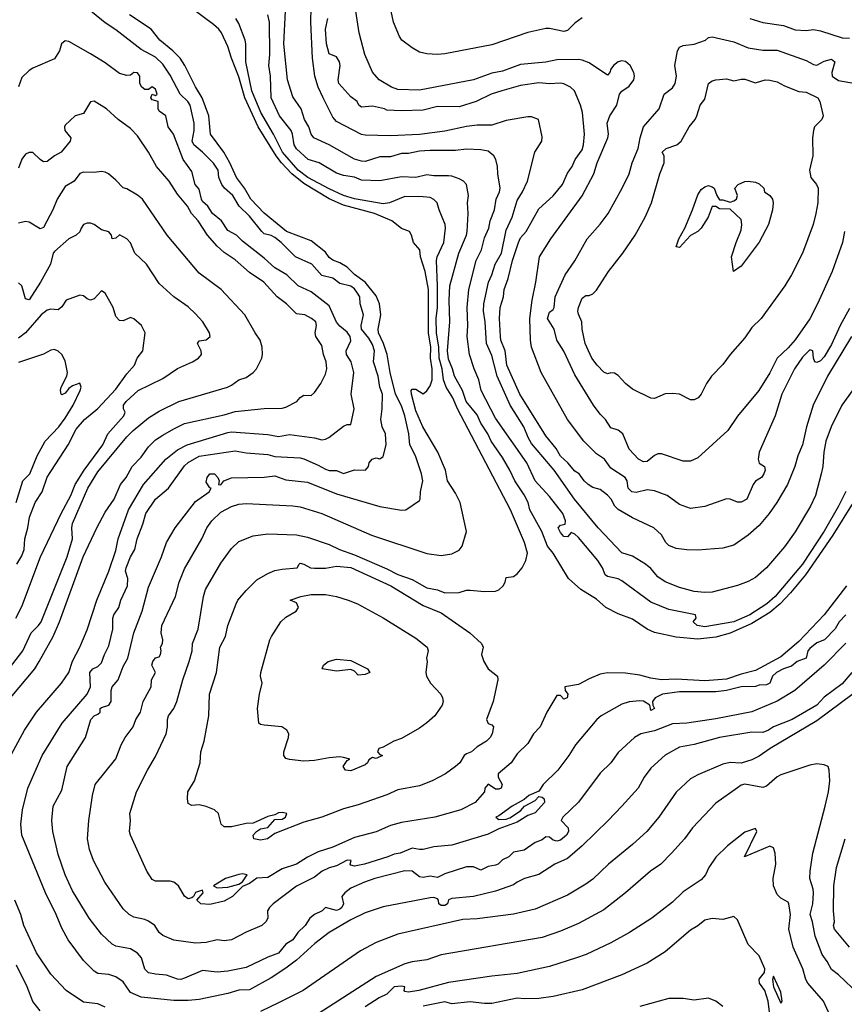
# Model space of a CAD drawing. Header units: metres. Extents: x -46681 to -43747, y -240911 to -237677.
# Tile 868 of 1056: x -44337 to -44223, y -239017 to -238881. Entities that reach past the tile are written whole.
import ezdxf

# ---------------------------------------------------------------- set-up
doc = ezdxf.new("R2010")
doc.units = ezdxf.units.M
doc.layers.add('CONTOUR_INDEX', color=1, linetype='Continuous')
doc.layers.add('CONTOUR_INTER', color=3, linetype='Continuous')

msp = doc.modelspace()

# ---------------------------------------------------------------- linework, layer by layer
at = {"layer": 'CONTOUR_INDEX'}
for points, elevation in [([(-44222.6, -238963.06), (-44223.51, -238964.02), (-44224.1, -238964.98), (-44225.54, -238966.52), (-44226.6, -238966.9), (-44227.6, -238967.68), (-44227.86, -238968.02), (-44228.1, -238969.03), (-44229.32, -238969.52), (-44230.1, -238970.14), (-44231.21, -238970.52), (-44232.19, -238971.02), (-44232.74, -238971.52), (-44233.14, -238972.52), (-44233.6, -238972.71), (-44234.6, -238972.79), (-44235.1, -238972.96), (-44237.1, -238973), (-44239.1, -238973.53), (-44240.6, -238973.72), (-44245.6, -238973.72), (-44247.96, -238974.02), (-44248.97, -238974.52), (-44249.35, -238975.02), (-44249.3, -238975.52), (-44249.07, -238976.02), (-44249.6, -238976.27), (-44249.72, -238975.52), (-44250.6, -238975), (-44251.1, -238974.93), (-44252.6, -238975.08), (-44253.6, -238975.42), (-44256.45, -238977.02), (-44257.07, -238977.52), (-44260.01, -238981.02), (-44260.95, -238982.52), (-44262.44, -238984.52), (-44264.48, -238986.52), (-44265.1, -238987.45), (-44266.46, -238988.02), (-44267.1, -238988.6), (-44268.75, -238989.52), (-44270.6, -238990.87), (-44271.04, -238991.02), (-44270.6, -238991.38), (-44269.6, -238991.32), (-44269.1, -238991.13), (-44267.6, -238990.16), (-44267.08, -238989.52), (-44265.6, -238988.73), (-44265.1, -238988.16), (-44264.6, -238988.28), (-44264.33, -238988.52), (-44264.29, -238989.02), (-44265.6, -238990.42), (-44266.6, -238990.81), (-44268.1, -238991.75), (-44270.6, -238992.64), (-44272.1, -238993.41), (-44277.1, -238994.91), (-44279.6, -238995.16), (-44281.1, -238995.49), (-44281.6, -238995.51), (-44282.6, -238995.32), (-44284.29, -238996.02), (-44285.1, -238996.14), (-44285.97, -238996.52), (-44289.2, -238997.52), (-44290.6, -238997.81), (-44291.1, -238997.66), (-44291.2, -238997.52), (-44291.06, -238997.02), (-44291.6, -238997.01), (-44293.1, -238997.79), (-44294.1, -238998.04), (-44295.07, -238998.52), (-44296.1, -238999.34), (-44298.6, -239000.59), (-44301.82, -239003.02), (-44302.34, -239003.52), (-44302.63, -239004.02), (-44302.59, -239005.02), (-44302.84, -239005.52), (-44303.41, -239006.02), (-44305.6, -239006.93), (-44307.6, -239008.01), (-44308.6, -239008.14), (-44309.6, -239008.03), (-44311.1, -239008.36), (-44312.6, -239008.47), (-44315.6, -239008.07), (-44317.1, -239007.4), (-44317.6, -239007), (-44318.22, -239006.02), (-44319.1, -239005.41), (-44319.6, -239005.18), (-44321.1, -239004.87), (-44321.76, -239004.52), (-44322.6, -239003.71), (-44325.12, -239000.02), (-44326.71, -238997.02), (-44327.27, -238995.52), (-44327.51, -238994.02), (-44327.35, -238991.52), (-44326.86, -238988.02), (-44326.48, -238986.52), (-44323.6, -238982.99), (-44322.85, -238981.02), (-44322.3, -238980.02), (-44321.19, -238978.52), (-44320.83, -238977.52), (-44320.2, -238976.52), (-44319.84, -238975.02), (-44318.72, -238973.02), (-44318.69, -238972.02), (-44318.13, -238971.02), (-44318.61, -238970.02), (-44318.5, -238969.52), (-44318.1, -238969.01), (-44317.6, -238968.84), (-44317.43, -238968.52), (-44317.34, -238968.02), (-44317.43, -238967.52), (-44317.14, -238967.02), (-44317.12, -238966.52), (-44317.32, -238965.52), (-44317.24, -238964.52), (-44315.37, -238960.52), (-44314.83, -238958.52), (-44314.1, -238956.7), (-44311.72, -238952.52), (-44311.04, -238951.02), (-44310.34, -238950.02), (-44309.1, -238948.86), (-44307.6, -238948.04), (-44306.6, -238947.71), (-44305.6, -238947.63), (-44299.1, -238947.95), (-44298.1, -238948.11), (-44295.1, -238949.01), (-44288.25, -238952.02), (-44280.6, -238954.55), (-44278.6, -238954.82), (-44277.1, -238954.61), (-44276.1, -238954.11), (-44275.69, -238953.52), (-44275.07, -238951.52), (-44275.97, -238947.52), (-44276.6, -238946.23), (-44277.72, -238944.52), (-44278, -238943.02), (-44279.07, -238940.52), (-44281.11, -238937.02), (-44282.1, -238934.8), (-44282.69, -238932.52), (-44282.76, -238932.02), (-44282.6, -238931.8), (-44282.1, -238931.82), (-44281.1, -238932.46), (-44280.6, -238932.07), (-44280.1, -238931.37), (-44279.84, -238930.52), (-44279.86, -238929.02), (-44280.06, -238927.52), (-44280.04, -238926.02), (-44280.34, -238924.02), (-44280.36, -238918.02), (-44280.82, -238915.52), (-44281.45, -238913.52), (-44281.57, -238912.52), (-44282.43, -238911.52), (-44282.7, -238910.52), (-44283, -238910.02), (-44284.1, -238909.59), (-44285.43, -238908.52), (-44287.8, -238907.52), (-44292.1, -238906.38), (-44294.1, -238905.47), (-44297.6, -238903.34), (-44299.24, -238902.02), (-44300.69, -238900.52), (-44301.43, -238899.52), (-44303.91, -238895.52), (-44305.77, -238891.52), (-44306.6, -238888.61), (-44307.61, -238886.02), (-44308.1, -238884.39), (-44309.01, -238882.52), (-44309.38, -238882.02), (-44310.1, -238881.36), (-44317.6, -238875.73)], 125), ([(-44221.81, -238924.52), (-44225.12, -238930.02), (-44227.12, -238934.02), (-44228.05, -238937.02), (-44228.58, -238939.52), (-44229.23, -238941.02), (-44229.68, -238942.52), (-44230.67, -238945.02), (-44232.15, -238947.52), (-44233.2, -238949.02), (-44234.6, -238950.68), (-44236.1, -238952.03), (-44238.1, -238953.41), (-44239.6, -238953.84), (-44243.1, -238954.1), (-44244.6, -238954.05), (-44246.1, -238953.87), (-44247.1, -238953.45), (-44247.49, -238953.02), (-44248.1, -238951.96), (-44249.16, -238951.02), (-44252.1, -238949.6), (-44254.1, -238948.48), (-44254.55, -238948.02), (-44255.06, -238947.02), (-44255.6, -238946.47), (-44256.6, -238945.71), (-44257.6, -238945.44), (-44258.25, -238945.02), (-44258.81, -238944.52), (-44259.51, -238943.52), (-44260.1, -238943.15), (-44261.06, -238942.02), (-44262.1, -238941.11), (-44262.7, -238940.02), (-44264.1, -238938.27), (-44267.72, -238932.52), (-44269.49, -238928.52), (-44269.73, -238926.52), (-44270.32, -238925.02), (-44270.39, -238924.52), (-44270.52, -238922.02), (-44270.43, -238920.52), (-44269.98, -238919.02), (-44269.89, -238918.02), (-44269.32, -238916.52), (-44268.72, -238914.02), (-44267.9, -238911.52), (-44267.6, -238910.87), (-44266.83, -238910.02), (-44265.1, -238906.88), (-44263.1, -238905.09), (-44261.83, -238903.52), (-44261.1, -238901.91), (-44260.47, -238901.02), (-44260.07, -238900.02), (-44259.1, -238898.7), (-44258.9, -238898.02), (-44258.77, -238896.52), (-44259.04, -238893.52), (-44259.31, -238892.52), (-44260.16, -238890.52), (-44260.69, -238890.02), (-44261.6, -238889.57), (-44262.1, -238889.49), (-44263.6, -238889.59), (-44265.1, -238889.45), (-44267.6, -238889.81), (-44270.19, -238890.52), (-44271.66, -238891.02), (-44273.73, -238892.02), (-44276.1, -238892.74), (-44279.1, -238892.73), (-44281.1, -238893.2), (-44284.1, -238893.31), (-44286.1, -238893.22), (-44286.45, -238893.02), (-44288.1, -238892.64), (-44289.6, -238892.8), (-44290, -238892.52), (-44290.24, -238892.02), (-44291.1, -238891.36), (-44292.77, -238889.52), (-44292.83, -238889.02), (-44292.56, -238887.02), (-44292.66, -238886.52), (-44293.1, -238885.82), (-44294.1, -238885.4), (-44294.44, -238884.02), (-44294.61, -238882.02), (-44294.27, -238880.52)], 130), ([(-44338.79, -238971.02), (-44336.47, -238968.02), (-44335.33, -238965.52), (-44334.3, -238964.52), (-44333.96, -238964.02), (-44330.34, -238955.02), (-44329.6, -238952.52), (-44329.69, -238951.02), (-44329.6, -238950.41), (-44327.47, -238945.52), (-44326.1, -238943.25), (-44322.1, -238938.42), (-44321.2, -238937.52), (-44319.1, -238935.78), (-44317.6, -238934.87), (-44314.88, -238933.52), (-44308.17, -238931.52), (-44307.6, -238931.27), (-44306.6, -238930.53), (-44305.6, -238930.2), (-44304.61, -238929.52), (-44304.15, -238929.02), (-44303.39, -238927.52), (-44303.3, -238927.02), (-44303.36, -238926.02), (-44303.62, -238925.02), (-44304.34, -238924.02), (-44305.76, -238921.52), (-44309.04, -238918.02), (-44312.1, -238915.75), (-44316.51, -238910.52), (-44319.94, -238905.52), (-44320.6, -238904.98), (-44322.1, -238904.09), (-44322.6, -238903.96), (-44323.6, -238902.88), (-44324.62, -238902.02), (-44325.1, -238901.77), (-44325.6, -238901.7), (-44326.6, -238901.85), (-44328.1, -238901.81), (-44328.6, -238901.99), (-44329.36, -238903.02), (-44330.6, -238903.76), (-44331.74, -238905.52), (-44332.32, -238907.02), (-44333.6, -238909.45), (-44334.1, -238909.65), (-44335.6, -238908.7), (-44336.1, -238908.64), (-44337.1, -238908.85)], 120), ([(-44224.98, -239018.02), (-44225.71, -239016.52), (-44227.84, -239014.02), (-44228.12, -239013.52), (-44228.56, -239012.02), (-44229.88, -239009.02), (-44230.48, -239006.52), (-44230.26, -239004.52), (-44230.49, -239003.02), (-44230.6, -239002.78), (-44231.6, -239002.23), (-44232.1, -239001.72), (-44232.62, -239000.52), (-44232.64, -238999.52), (-44232.29, -238997.52), (-44232.38, -238996.02), (-44232.6, -238995.26), (-44233.1, -238995.04), (-44236.64, -238996.52), (-44234.93, -238993.02), (-44235.1, -238992.59), (-44236.6, -238993.12), (-44238.98, -238995.02), (-44240.6, -238996.58), (-44241.58, -238998.02), (-44242.03, -238999.02), (-44242.6, -238999.73), (-44245.1, -239001.38), (-44246.6, -239002.81), (-44249.45, -239005.02), (-44252.55, -239007.02), (-44255.1, -239008.41), (-44258.53, -239010.02), (-44259.88, -239010.52), (-44263.6, -239011.72), (-44268.1, -239012.68), (-44271.6, -239013.03), (-44277.6, -239013.9), (-44281.67, -239015.02), (-44283.1, -239015.26), (-44283.6, -239015.16), (-44283.72, -239015.02), (-44283.6, -239014.52), (-44284.1, -239014.41), (-44285.1, -239014.52), (-44286.1, -239015.54), (-44287.17, -239016.02), (-44289.1, -239017.29)], 120)]:
    msp.add_lwpolyline(points, dxfattribs=dict(at, elevation=elevation))
at = {"layer": 'CONTOUR_INTER'}
for points, elevation in [([(-44221.79, -238971.02), (-44223.1, -238972.58), (-44225.6, -238974.42), (-44226.6, -238975.53), (-44230.01, -238977.52), (-44232.6, -238978.53), (-44233.31, -238979.02), (-44234.1, -238979.34), (-44235.6, -238979.28), (-44240.1, -238980.02), (-44243.6, -238980.99), (-44245.6, -238981.34), (-44247.6, -238982.45), (-44249.6, -238984.26), (-44250.5, -238985.52), (-44251.36, -238987.02), (-44253.61, -238989.52), (-44255.48, -238991.52), (-44259.1, -238994.99), (-44261.1, -238996.76), (-44262.89, -238997.52), (-44265.1, -238998.97), (-44267.08, -238999.52), (-44268.09, -239000.02), (-44268.6, -239000.41), (-44271.1, -239001.29), (-44274.1, -239002.03), (-44277.1, -239002.28), (-44277.6, -239002.48), (-44277.7, -239003.02), (-44278.1, -239003.27), (-44278.6, -239003.28), (-44278.93, -239003.02), (-44278.95, -239002.52), (-44279.1, -239002.36), (-44279.6, -239002.15), (-44280.1, -239002.18), (-44286.6, -239003.44), (-44289.1, -239004.28), (-44291.1, -239005.25), (-44294.1, -239006.99), (-44296.09, -239008.52), (-44298.6, -239010.82), (-44300.1, -239011.92), (-44302.1, -239013.27), (-44305.1, -239014.92), (-44306.6, -239014.98), (-44308.1, -239015.44), (-44312.1, -239016.26), (-44313.6, -239016.41), (-44315.6, -239016.41), (-44320.1, -239015.96), (-44321.6, -239015.29), (-44322.6, -239013.81), (-44323.6, -239013.13), (-44324.6, -239012.8), (-44326.1, -239012.66), (-44326.6, -239012.36), (-44328.1, -239010.85), (-44330.2, -239008.02), (-44331.1, -239006.38), (-44331.87, -239004.52), (-44333.36, -239001.52), (-44336.6, -238993.52), (-44336.75, -238992.02), (-44336.53, -238990.02), (-44335.78, -238987.02), (-44333.81, -238982.52), (-44331.05, -238978.02), (-44327.56, -238974.02), (-44327.12, -238973.02), (-44327.19, -238971.02), (-44326.77, -238970.52), (-44326.1, -238970.21), (-44325.6, -238969.69), (-44325.2, -238968.52), (-44324.6, -238967.35), (-44324.01, -238965.02), (-44324.03, -238963.52), (-44323.88, -238963.02), (-44323.2, -238962.02), (-44322.91, -238961.02), (-44322.01, -238959.02), (-44321.96, -238958.02), (-44322.29, -238957.02), (-44322.19, -238956.52), (-44321.6, -238955.04), (-44320.96, -238954.02), (-44320.64, -238952.52), (-44319.88, -238950.52), (-44319.48, -238949.02), (-44318.1, -238947.03), (-44316.31, -238945.52), (-44314.1, -238942.42), (-44313.6, -238941.98), (-44312.1, -238941.11), (-44307.1, -238940.34), (-44305.6, -238940.65), (-44302.6, -238940.85), (-44301.6, -238941.13), (-44298.1, -238941.34), (-44297.6, -238941.45), (-44295.6, -238942.32), (-44294.6, -238942.9), (-44294.1, -238943.05), (-44293.1, -238943.07), (-44292.1, -238943.49), (-44290.6, -238942.97), (-44289.06, -238943.02), (-44288.63, -238942.52), (-44288.55, -238942.02), (-44288.13, -238941.52), (-44287.6, -238941.34), (-44287.1, -238941.47), (-44286.6, -238941.12), (-44286.2, -238939.52), (-44286.31, -238938.02), (-44286.76, -238937.02), (-44286.94, -238936.02), (-44286.75, -238934.52), (-44286.71, -238932.52), (-44287.09, -238931.52), (-44287.31, -238930.02), (-44287.96, -238928.02), (-44287.82, -238926.52), (-44288.1, -238925.65), (-44288.6, -238924.75), (-44289.6, -238923.52), (-44289.65, -238923.02), (-44289.34, -238921.52), (-44289.79, -238920.02), (-44289.83, -238919.02), (-44290.15, -238918.52), (-44290.6, -238917.92), (-44291.1, -238917.56), (-44292.6, -238917.21), (-44293.6, -238916.45), (-44295.1, -238916.08), (-44296.49, -238914.52), (-44298.76, -238913.52), (-44300.74, -238911.52), (-44301.6, -238910.83), (-44302.1, -238910.57), (-44303.1, -238910.31), (-44303.43, -238910.02), (-44305.1, -238907.88), (-44306.55, -238906.52), (-44307.44, -238905.02), (-44308.59, -238904.02), (-44308.95, -238903.52), (-44309.34, -238902.52), (-44309.46, -238901.52), (-44310.1, -238900.55), (-44311.6, -238899.01), (-44312.82, -238898.02), (-44313.03, -238897.52), (-44312.76, -238896.02), (-44312.78, -238895.02), (-44313.34, -238892.52), (-44313.66, -238892.02), (-44314.72, -238891.02), (-44316.1, -238888.36), (-44317.1, -238886.83), (-44318.1, -238885.89), (-44320.1, -238884.8), (-44323.6, -238882.12), (-44325.1, -238881.14), (-44328.1, -238878.7)], 123), ([(-44221.01, -238931.02), (-44223.16, -238934.02), (-44224.64, -238937.02), (-44225.36, -238939.02), (-44225.63, -238940.52), (-44225.77, -238942.52), (-44226, -238943.52), (-44226.82, -238946.52), (-44227.47, -238948.02), (-44229.6, -238951.58), (-44231.1, -238953.64), (-44233.59, -238956.52), (-44235.1, -238957.9), (-44236.1, -238958.45), (-44237.6, -238958.99), (-44241.1, -238959.89), (-44242.1, -238959.97), (-44243.6, -238959.8), (-44245.6, -238959.25), (-44247.6, -238958.48), (-44248.6, -238957.79), (-44249.6, -238956.62), (-44250.33, -238956.02), (-44252.1, -238954.93), (-44253.6, -238954.45), (-44256.89, -238951.02), (-44260.15, -238947.02), (-44262.95, -238943.02), (-44266.1, -238939.34), (-44266.57, -238938.52), (-44267.16, -238937.02), (-44269.05, -238934.02), (-44270.86, -238930.02), (-44271.6, -238927.16), (-44272.31, -238925.52), (-44272.5, -238922.52), (-44272.74, -238921.02), (-44272.7, -238920.02), (-44272.05, -238917.02), (-44271.59, -238916.02), (-44271.14, -238914.52), (-44270.27, -238913.02), (-44269.6, -238909.83), (-44268.75, -238908.02), (-44268.1, -238905.71), (-44267.32, -238904.52), (-44266.67, -238903.02), (-44265.64, -238899.02), (-44264.66, -238897.52), (-44264.6, -238896.91), (-44265.12, -238894.52), (-44266.1, -238894.14), (-44266.6, -238894.12), (-44269.6, -238894.66), (-44271.6, -238895.3), (-44273.6, -238895.28), (-44275.1, -238895.46), (-44278.1, -238896.14), (-44281.6, -238896.6), (-44285.6, -238896.76), (-44289.1, -238896.68), (-44289.6, -238896.57), (-44293.1, -238894.76), (-44293.6, -238894.19), (-44294.94, -238891.52), (-44295.6, -238890.03), (-44296.06, -238888.52), (-44296.38, -238886.02), (-44296.62, -238881.02), (-44296.59, -238879.02)], 129), ([(-44222.6, -238966.98), (-44225.6, -238970), (-44229.66, -238973.52), (-44232.1, -238974.99), (-44235.6, -238976.47), (-44240.6, -238977.41), (-44244.6, -238978.01), (-44246.6, -238978.14), (-44249.1, -238979.1), (-44250.96, -238979.52), (-44251.84, -238980.02), (-44254.1, -238982.1), (-44255.13, -238983.52), (-44256.6, -238984.95), (-44259.6, -238988.95), (-44261.78, -238991.02), (-44261.97, -238991.52), (-44261.01, -238992.52), (-44260.99, -238993.02), (-44261.27, -238993.52), (-44262.1, -238994.2), (-44262.6, -238994.38), (-44263.1, -238994.23), (-44263.6, -238993.81), (-44264.1, -238993.78), (-44264.6, -238994.16), (-44265.6, -238994.53), (-44267.1, -238995.59), (-44268.6, -238995.88), (-44269.24, -238996.52), (-44270.1, -238996.96), (-44270.73, -238997.52), (-44271.1, -238997.7), (-44272.1, -238997.87), (-44273.1, -238998.36), (-44274.1, -238997.92), (-44275.1, -238997.93), (-44278.1, -238998.86), (-44279.1, -238999.39), (-44280.1, -238999.18), (-44281.1, -238999.38), (-44281.6, -238999.31), (-44282.59, -238998.52), (-44283.6, -238998.48), (-44287.78, -238999.52), (-44289.2, -239000.02), (-44291.1, -239000.85), (-44291.94, -239001.52), (-44292.32, -239002.02), (-44292.09, -239003.02), (-44292.33, -239003.52), (-44292.6, -239003.76), (-44293.1, -239003.95), (-44294.6, -239003.52), (-44295.07, -239004.02), (-44296.14, -239004.52), (-44296.77, -239005.02), (-44297.41, -239006.02), (-44298.42, -239007.02), (-44299.1, -239008), (-44300.1, -239008.59), (-44301.1, -239009.84), (-44302.6, -239010.42), (-44305.6, -239011.84), (-44308.1, -239012.35), (-44309.6, -239012.49), (-44311.6, -239012.26), (-44314.1, -239013.33), (-44314.6, -239013.48), (-44315.1, -239013.46), (-44316.6, -239012.88), (-44318.1, -239012.78), (-44319.1, -239012.57), (-44319.6, -239012.09), (-44320.08, -239010.52), (-44320.6, -239009.85), (-44321.6, -239009.27), (-44323.6, -239008.9), (-44324.1, -239008.63), (-44325.6, -239007.23), (-44327.28, -239005.02), (-44329.6, -239001.23), (-44330.6, -238999.02), (-44331.6, -238996.2), (-44332.32, -238993.02), (-44332.46, -238991.52), (-44332.26, -238989.52), (-44331.1, -238987.29), (-44330.34, -238984.02), (-44327.81, -238980.02), (-44327.06, -238977.52), (-44326.6, -238977.02), (-44326.1, -238976.81), (-44325.78, -238976.52), (-44325.77, -238976.02), (-44325.6, -238975.85), (-44324.6, -238975.56), (-44324.24, -238975.02), (-44324.27, -238973.52), (-44324.1, -238973.02), (-44323.29, -238972.02), (-44322.6, -238970.21), (-44321.94, -238969.02), (-44321.11, -238965.52), (-44319.96, -238962.52), (-44319.1, -238959.22), (-44317.3, -238955.02), (-44316.6, -238953.02), (-44315.38, -238951.02), (-44312.6, -238947.35), (-44310.7, -238946.02), (-44310.42, -238945.52), (-44310.6, -238945.45), (-44311.1, -238944.67), (-44310.97, -238944.02), (-44310.6, -238943.53), (-44309.98, -238943.52), (-44309.48, -238944.02), (-44309.31, -238944.52), (-44309.42, -238945.02), (-44309.1, -238945.07), (-44308.68, -238944.52), (-44307.6, -238944.1), (-44303.1, -238944), (-44301.6, -238943.83), (-44300.1, -238944.36), (-44297.1, -238944.69), (-44293.1, -238946.32), (-44287.1, -238948.04), (-44284.1, -238948.57), (-44283.49, -238948.52), (-44281.6, -238947.22), (-44281.48, -238947.02), (-44281.46, -238946.02), (-44281.15, -238944.52), (-44281.34, -238943.52), (-44282.16, -238941.02), (-44282.93, -238939.52), (-44283.09, -238938.02), (-44283.62, -238935.52), (-44284.1, -238934.13), (-44284.92, -238932.52), (-44285.65, -238929.52), (-44286.08, -238927.02), (-44286.58, -238925.52), (-44287.26, -238924.02), (-44287.3, -238923.52), (-44286.95, -238921.52), (-44287.15, -238920.02), (-44287.6, -238918.89), (-44289.11, -238917.02), (-44290.6, -238915.96), (-44291.6, -238914.92), (-44292.6, -238914.34), (-44293.6, -238913.96), (-44294.1, -238913.58), (-44294.6, -238912.87), (-44296.6, -238911.29), (-44300.01, -238910.02), (-44303.1, -238907.45), (-44304.93, -238905.52), (-44305.8, -238904.02), (-44306.93, -238902.52), (-44307.85, -238900.52), (-44308.69, -238899.02), (-44310.49, -238896.52), (-44310.74, -238894.02), (-44311.67, -238891.52), (-44312.6, -238889.99), (-44314.07, -238887.02), (-44314.72, -238886.02), (-44315.71, -238885.02), (-44317.52, -238883.52), (-44318.74, -238882.02), (-44321.74, -238880.02)], 124), ([(-44221.61, -238947.52), (-44224.42, -238952.02), (-44228.2, -238957.52), (-44230.24, -238960.02), (-44231.69, -238961.52), (-44233.1, -238962.72), (-44235.6, -238964.23), (-44238.6, -238965.59), (-44240.6, -238966.15), (-44243.1, -238966.4), (-44246.1, -238966.12), (-44249.1, -238965.51), (-44250.07, -238965.02), (-44252.1, -238963.64), (-44254.1, -238962.91), (-44255.79, -238962.02), (-44257.1, -238960.87), (-44259.29, -238959.52), (-44260.99, -238958.02), (-44263.08, -238954.52), (-44263.87, -238953.52), (-44264.65, -238951.52), (-44266.31, -238948.52), (-44266.57, -238947.52), (-44267.1, -238946.42), (-44268.42, -238944.52), (-44269.1, -238943.03), (-44270.1, -238941.28), (-44271.7, -238939.02), (-44272.15, -238938.02), (-44273.1, -238936.52), (-44273.6, -238935.39), (-44275.15, -238933.52), (-44275.63, -238932.02), (-44276.77, -238930.02), (-44277.03, -238929.02), (-44277.6, -238927.66), (-44277.74, -238926.52), (-44277.38, -238922.52), (-44277.5, -238919.52), (-44277.4, -238917.52), (-44276.17, -238913.02), (-44275.1, -238910.52), (-44275.01, -238910.02), (-44274.86, -238907.52), (-44274.95, -238906.02), (-44274.83, -238905.02), (-44275.11, -238903.52), (-44275.51, -238903.02), (-44276.1, -238902.72), (-44277.1, -238902.35), (-44277.6, -238902.3), (-44279.6, -238902.31), (-44280.6, -238902.18), (-44282.1, -238902.52), (-44284.1, -238902.44), (-44287.1, -238902.97), (-44289.6, -238902.89), (-44290.6, -238902.49), (-44292.1, -238902.24), (-44293.1, -238901.92), (-44295.49, -238900.52), (-44296.99, -238900.02), (-44298.6, -238898.56), (-44298.93, -238898.02), (-44299.15, -238896.52), (-44299.37, -238896.02), (-44300.98, -238894.02), (-44302.11, -238891.52), (-44302.22, -238888.52), (-44302.46, -238887.02), (-44302.3, -238885.52), (-44302.37, -238881.02), (-44302.59, -238880.02)], 127), ([(-44222.6, -238945.98), (-44223.6, -238948.01), (-44225.6, -238951.46), (-44228.59, -238956.02), (-44232.39, -238960.52), (-44233.53, -238961.52), (-44235.9, -238963.02), (-44238.1, -238963.99), (-44242.1, -238964.69), (-44243.19, -238964.52), (-44243.75, -238964.02), (-44243.29, -238963.52), (-44243.42, -238963.02), (-44247.1, -238962.31), (-44249.6, -238961.29), (-44253.6, -238958.35), (-44254.1, -238958.06), (-44255.6, -238957.74), (-44255.91, -238957.52), (-44256.28, -238956.52), (-44256.92, -238955.52), (-44259.6, -238952.35), (-44260.1, -238951.88), (-44260.6, -238951.67), (-44261.1, -238952.27), (-44261.6, -238952.21), (-44262.1, -238951.63), (-44262.4, -238951.02), (-44262.1, -238950.64), (-44261.42, -238950.52), (-44261.39, -238950.02), (-44261.76, -238949.02), (-44263.6, -238946.68), (-44265.59, -238944.52), (-44266.75, -238942.02), (-44271.1, -238935.83), (-44273.06, -238932.02), (-44273.39, -238930.52), (-44274.05, -238929.02), (-44274.69, -238927.02), (-44275.02, -238924.52), (-44274.91, -238923.02), (-44275.01, -238920.52), (-44274.77, -238918.02), (-44273.76, -238914.02), (-44273.01, -238912.52), (-44272.6, -238910.88), (-44271.99, -238909.52), (-44271.81, -238908.52), (-44271.23, -238907.02), (-44271, -238905.52), (-44270.54, -238904.52), (-44270.44, -238904.02), (-44270.76, -238902.02), (-44270.79, -238901.02), (-44271.03, -238900.02), (-44271.29, -238899.52), (-44272.1, -238898.87), (-44273.1, -238898.69), (-44275.1, -238898.6), (-44276.6, -238898.79), (-44280.1, -238898.78), (-44281.6, -238898.91), (-44283.1, -238899.22), (-44284.1, -238899.23), (-44285.6, -238899.68), (-44287.1, -238899.69), (-44289.1, -238900.34), (-44289.6, -238900.29), (-44290.6, -238899.98), (-44294.1, -238898.02), (-44296.23, -238897.02), (-44296.6, -238896.54), (-44296.92, -238895.52), (-44297.51, -238894.52), (-44297.96, -238893.02), (-44299.1, -238891.35), (-44299.85, -238889.02), (-44300.38, -238884.02), (-44300.13, -238879.52)], 128), ([(-44222.1, -238920.67), (-44223.4, -238923.02), (-44224.6, -238925.63), (-44225.6, -238927.34), (-44226.1, -238927.88), (-44226.6, -238928.14), (-44226.89, -238928.02), (-44227.09, -238927.52), (-44227.19, -238926.52), (-44227.6, -238926.37), (-44228.6, -238927.4), (-44229.7, -238929.02), (-44231.45, -238932.52), (-44232.36, -238935.52), (-44234.61, -238940.52), (-44234.73, -238941.52), (-44234.6, -238942.05), (-44233.86, -238942.52), (-44233.78, -238943.02), (-44233.93, -238943.52), (-44234.29, -238944.02), (-44235.1, -238944.56), (-44235.44, -238945.02), (-44236.31, -238947.02), (-44237.1, -238947.44), (-44237.6, -238947.46), (-44238.6, -238947.02), (-44239.1, -238946.99), (-44242.1, -238948.06), (-44244.1, -238948.31), (-44245.6, -238947.78), (-44247.33, -238946.52), (-44249.1, -238945.87), (-44250.1, -238945.75), (-44251.6, -238946.1), (-44252.21, -238946.02), (-44252.72, -238945.52), (-44252.87, -238944.52), (-44253.15, -238944.02), (-44255.1, -238942.75), (-44256, -238941.52), (-44257.1, -238940.75), (-44258.87, -238939.02), (-44261.1, -238936), (-44264.75, -238929.52), (-44266.08, -238926.02), (-44266.23, -238925.02), (-44266.34, -238922.02), (-44266.02, -238919.52), (-44265.49, -238917.02), (-44264.97, -238913.52), (-44263.4, -238911.02), (-44259.1, -238905.08), (-44257.46, -238902.02), (-44257.01, -238900.52), (-44255.53, -238897.02), (-44255.46, -238896.52), (-44255.61, -238895.02), (-44255.28, -238894.02), (-44254.3, -238892.52), (-44253.91, -238891.02), (-44253.6, -238890.6), (-44252.6, -238889.89), (-44251.96, -238889.02), (-44251.84, -238888.52), (-44251.95, -238888.02), (-44252.44, -238887.02), (-44253.1, -238886.46), (-44253.6, -238886.38), (-44254.1, -238886.52), (-44254.75, -238887.02), (-44255.12, -238887.52), (-44255.27, -238888.02), (-44255.6, -238888.38), (-44258.1, -238886.68), (-44259.1, -238886.28), (-44259.6, -238886.19), (-44262.6, -238886.27), (-44264.1, -238886.58), (-44267.6, -238886.9), (-44270.1, -238887.8), (-44271.6, -238888.1), (-44274.1, -238889.03), (-44281.6, -238890.43), (-44284.6, -238890.34), (-44285.47, -238890.02), (-44287.18, -238889.02), (-44288.1, -238887.94), (-44289.14, -238885.52), (-44289.95, -238882.52), (-44290.38, -238879.52)], 131), ([(-44259.1, -238880.44), (-44260.1, -238881.19), (-44261.1, -238882.17), (-44261.6, -238882.35), (-44263.6, -238881.9), (-44264.1, -238881.93), (-44266.6, -238882.47), (-44271.6, -238884.17), (-44278.1, -238885.42), (-44279.1, -238885.49), (-44280.6, -238885.4), (-44281.6, -238885.17), (-44282.6, -238884.6), (-44284.02, -238883.52), (-44284.38, -238883.02), (-44285.17, -238881.02), (-44285.51, -238879.52)], 132), ([(-44222.52, -238959.02), (-44225.6, -238963.05), (-44229.1, -238966.72), (-44231.6, -238968.84), (-44235.1, -238970.74), (-44237.1, -238971.25), (-44239.1, -238971.96), (-44242.1, -238972.17), (-44246.1, -238971.96), (-44248.1, -238972.05), (-44249.6, -238971.82), (-44251.1, -238971.39), (-44253.1, -238971.1), (-44255.6, -238971.06), (-44256.6, -238971.27), (-44258.1, -238971.89), (-44259.6, -238972.68), (-44261.5, -238973.02), (-44261.46, -238973.52), (-44261.09, -238974.02), (-44261.16, -238974.52), (-44261.6, -238974.71), (-44262.1, -238974.22), (-44262.6, -238974.19), (-44263.97, -238976.52), (-44264.92, -238978.52), (-44265.83, -238979.52), (-44266.6, -238980.84), (-44268.1, -238982.26), (-44268.9, -238983.52), (-44270.73, -238985.02), (-44270.71, -238985.52), (-44270.14, -238986.52), (-44270.3, -238987.02), (-44270.6, -238987.16), (-44271.1, -238987.17), (-44272.1, -238986.45), (-44272.54, -238987.02), (-44272.62, -238987.52), (-44273.9, -238989.02), (-44275.89, -238990.02), (-44279.47, -238991.02), (-44284.1, -238991.77), (-44285.6, -238992.19), (-44287.6, -238993.06), (-44290.6, -238993.87), (-44293.6, -238995.18), (-44295.6, -238995.82), (-44297.1, -238996.57), (-44298.6, -238997.53), (-44300.6, -238998.19), (-44302.6, -238999.38), (-44304.1, -238999.47), (-44305.1, -239000.2), (-44306.1, -239000.63), (-44307.45, -239002.02), (-44308.6, -239002.66), (-44310.6, -239003.12), (-44311.87, -239003.02), (-44312.39, -239002.52), (-44311.51, -239001.52), (-44311.6, -239001.15), (-44312.6, -239001.44), (-44312.85, -239002.02), (-44313.1, -239002.21), (-44313.6, -239002.33), (-44314.1, -239001.96), (-44314.96, -239000.52), (-44315.6, -239000.04), (-44316.1, -238999.89), (-44318.1, -238999.9), (-44318.6, -238999.66), (-44319.33, -238998.52), (-44321.6, -238993.52), (-44321.7, -238993.02), (-44321.59, -238991.52), (-44321.67, -238990.52), (-44320.73, -238987.52), (-44319.21, -238984.52), (-44318.1, -238982.65), (-44316.66, -238979.52), (-44316.47, -238978.52), (-44316.48, -238977.52), (-44316.33, -238977.02), (-44315.6, -238976.02), (-44315.16, -238975.02), (-44314.32, -238972.02), (-44313.46, -238969.52), (-44313.06, -238968.02), (-44312.99, -238967.02), (-44312.2, -238965.02), (-44311.5, -238960.52), (-44311.22, -238959.52), (-44309.1, -238955.88), (-44307.6, -238953.88), (-44306.6, -238952.89), (-44304.6, -238952.09), (-44302.6, -238951.82), (-44298.6, -238951.99), (-44297.1, -238952.31), (-44294.1, -238953.33), (-44292.67, -238954.02), (-44290.6, -238954.73), (-44286.1, -238956.68), (-44284.6, -238957.46), (-44282.6, -238958.17), (-44280.6, -238959.32), (-44279.1, -238959.6), (-44278.1, -238959.99), (-44276.1, -238959.97), (-44275.1, -238959.64), (-44274.6, -238959.61), (-44272.6, -238959.81), (-44271.1, -238959.78), (-44270.6, -238959.57), (-44270.03, -238959.02), (-44269.74, -238958.52), (-44269.6, -238957.88), (-44268.6, -238957.72), (-44268.1, -238957.38), (-44267.41, -238956.52), (-44266.87, -238955.52), (-44266.67, -238954.52), (-44267.05, -238953.02), (-44269.02, -238948.52), (-44276.32, -238934.52), (-44276.99, -238933.02), (-44277.89, -238931.52), (-44278.26, -238930.52), (-44278.48, -238929.02), (-44278.87, -238927.52), (-44278.92, -238926.02), (-44279.23, -238924.02), (-44279.27, -238922.02), (-44279.12, -238920.52), (-44279.09, -238917.52), (-44279.22, -238914.02), (-44279.13, -238913.52), (-44278.24, -238911.52), (-44277.98, -238909.52), (-44278.04, -238909.02), (-44278.87, -238907.02), (-44279.15, -238906.02), (-44279.6, -238905.56), (-44280.1, -238905.32), (-44281.1, -238905.19), (-44283.6, -238905.18), (-44285.73, -238906.02), (-44286.6, -238906.17), (-44290.6, -238905.47), (-44292.1, -238905.03), (-44294.1, -238904.12), (-44297.05, -238902.52), (-44298.4, -238901.52), (-44300.54, -238899.02), (-44301.78, -238896.52), (-44303.56, -238893.52), (-44304.81, -238890.52), (-44305.63, -238886.52), (-44305.61, -238884.02), (-44305.71, -238883.52), (-44306.6, -238881.24), (-44307.02, -238880.52)], 126), ([(-44235.89, -238880.52), (-44234.1, -238881.1), (-44231.25, -238881.52), (-44229.6, -238882.08), (-44228.1, -238882.2), (-44227.1, -238882.06), (-44226.1, -238882.23), (-44223.1, -238883.21), (-44222.1, -238883.26)], 131), ([(-44242, -238883.52), (-44241.6, -238883.18), (-44241.1, -238883.08), (-44238.1, -238883.76), (-44236.1, -238884.61), (-44234.1, -238884.93), (-44232.1, -238884.92), (-44228.1, -238886.33), (-44227.1, -238886.89), (-44226.6, -238887.01), (-44225.6, -238886.42), (-44224.6, -238886.18), (-44224.14, -238886.52), (-44224.56, -238888.02), (-44224.48, -238888.52), (-44223.6, -238889.09), (-44221.25, -238889.52)], 132), ([(-44338.96, -238984.02), (-44336.23, -238979.02), (-44334.57, -238976.52), (-44331.15, -238972.52), (-44330.12, -238971.02), (-44329.6, -238969.47), (-44328.58, -238967.52), (-44327.6, -238965.13), (-44326.23, -238961.02), (-44324.58, -238957.02), (-44323.6, -238954.13), (-44323.28, -238952.52), (-44321.88, -238948.52), (-44319.79, -238945.02), (-44316.68, -238941.52), (-44315.1, -238940.21), (-44313.74, -238939.52), (-44308.1, -238937.8), (-44307.6, -238937.74), (-44302.6, -238938.09), (-44301.1, -238938.36), (-44299.6, -238938.08), (-44296.1, -238938.57), (-44295.1, -238938.84), (-44294.6, -238938.75), (-44294.14, -238938.52), (-44292.1, -238936.96), (-44291.6, -238936.71), (-44291.1, -238936.69), (-44290.62, -238934.52), (-44291.05, -238932.52), (-44290.69, -238929.52), (-44291.07, -238928.02), (-44291.68, -238927.02), (-44291.73, -238926.52), (-44291.1, -238925.14), (-44291.17, -238924.52), (-44291.6, -238923.92), (-44292.6, -238923.12), (-44293.1, -238922.54), (-44294.1, -238920.28), (-44296.6, -238918.36), (-44298.38, -238917.52), (-44299.94, -238916.02), (-44301.6, -238915.03), (-44303.1, -238913.68), (-44306.1, -238911.33), (-44306.9, -238910.52), (-44308.1, -238909.88), (-44309, -238908.52), (-44310.25, -238907.52), (-44310.9, -238906.52), (-44311.6, -238905.84), (-44311.76, -238905.52), (-44312.1, -238904.15), (-44312.62, -238903.52), (-44313.1, -238901.71), (-44314.28, -238900.02), (-44315.62, -238896.52), (-44316.35, -238895.52), (-44316.69, -238894.02), (-44317.6, -238893.35), (-44317.76, -238893.02), (-44317.77, -238892.02), (-44318.6, -238891.77), (-44318.76, -238891.52), (-44318.6, -238890.99), (-44318.1, -238891.18), (-44317.88, -238891.02), (-44318.1, -238890.32), (-44318.6, -238889.98), (-44319.1, -238890.37), (-44319.6, -238890.35), (-44320.01, -238890.02), (-44320.27, -238889.52), (-44320.29, -238888.52), (-44320.6, -238888.06), (-44321.1, -238888.01), (-44321.6, -238888.35), (-44322.1, -238888.44), (-44323.1, -238888.16), (-44325.1, -238886.68), (-44327.1, -238885.41), (-44330.1, -238883.72), (-44330.6, -238883.61), (-44331.13, -238884.02), (-44331.41, -238885.02), (-44332.1, -238886.12), (-44335.1, -238887.42), (-44335.6, -238887.72), (-44336.6, -238888.69), (-44337.1, -238889.98)], 122), ([(-44222.78, -238910.02), (-44223.05, -238911.52), (-44224.5, -238915.52), (-44226.52, -238920.02), (-44227.6, -238922.09), (-44229.6, -238924.97), (-44230.6, -238926.1), (-44232.1, -238927.52), (-44233.1, -238929.54), (-44234.65, -238932.02), (-44237.6, -238935.55), (-44238.93, -238937.52), (-44243.1, -238941.31), (-44244.1, -238941.76), (-44245.1, -238941.8), (-44248.1, -238940.77), (-44248.6, -238940.78), (-44249.1, -238941), (-44250.1, -238941.81), (-44250.6, -238941.89), (-44251.31, -238941.52), (-44252.6, -238940.13), (-44253.45, -238938.02), (-44254.1, -238937.51), (-44255.1, -238937.15), (-44255.87, -238936.02), (-44256.6, -238935.28), (-44257.54, -238934.02), (-44260.1, -238929.82), (-44261.6, -238926.55), (-44262.61, -238925.02), (-44262.94, -238923.52), (-44263.88, -238922.02), (-44263.6, -238921.15), (-44263.1, -238920.78), (-44262.98, -238920.52), (-44262.83, -238919.02), (-44261.44, -238916.02), (-44260.1, -238914.04), (-44258.38, -238911.02), (-44256.6, -238909), (-44255.5, -238907.52), (-44253.53, -238904.02), (-44252.57, -238902.02), (-44252.15, -238900.52), (-44251.32, -238898.52), (-44251.07, -238897.02), (-44250.6, -238895.5), (-44248.42, -238893.02), (-44247.73, -238891.02), (-44246.6, -238890.12), (-44246.21, -238889.52), (-44246.04, -238888.52), (-44246.28, -238887.02), (-44245.9, -238885.02), (-44245.62, -238884.52), (-44245.1, -238884.27), (-44243.6, -238884.07), (-44242, -238883.52)], 132), ([(-44240.61, -238889.02), (-44239.1, -238888.89), (-44238.1, -238889.14), (-44237.1, -238888.91), (-44236.6, -238888.94), (-44235.1, -238889.41), (-44233.76, -238889.02), (-44233.1, -238889.05), (-44232.1, -238889.3), (-44231.1, -238889.85), (-44229.1, -238890.61), (-44228.1, -238890.73), (-44226.48, -238891.52), (-44226.22, -238892.02), (-44225.76, -238894.02), (-44225.94, -238894.52), (-44226.92, -238895.52), (-44227.06, -238896.02), (-44227.2, -238897.02), (-44227.15, -238899.52), (-44227.63, -238901.52), (-44227.46, -238902.52), (-44226.64, -238903.52), (-44226.43, -238904.02), (-44226.47, -238906.02), (-44226.75, -238907.52), (-44227.12, -238909.02), (-44228.6, -238912.99), (-44230.1, -238916), (-44231.03, -238917.52), (-44234.32, -238922.02), (-44235.6, -238923.28), (-44236.6, -238924.72), (-44238.6, -238927.02), (-44239.6, -238928.39), (-44241.21, -238930.02), (-44241.88, -238931.02), (-44242.6, -238932.53), (-44243.02, -238933.02), (-44243.6, -238933.3), (-44244.1, -238933.29), (-44245.6, -238932.49), (-44246.6, -238932.4), (-44247.6, -238932.48), (-44249.1, -238933.09), (-44249.6, -238933.05), (-44252.1, -238931.8), (-44253.1, -238931.02), (-44254.1, -238929.93), (-44254.6, -238929.6), (-44255.1, -238929.56), (-44255.6, -238929.69), (-44256.1, -238929.47), (-44257.03, -238928.52), (-44257.73, -238927.52), (-44258.65, -238925.52), (-44259.08, -238923.52), (-44259.15, -238922.52), (-44259.6, -238921.45), (-44259.68, -238921.02), (-44259.6, -238920.54), (-44259.1, -238919.24), (-44258.6, -238918.88), (-44258.1, -238918.87), (-44257.6, -238918.65), (-44257.1, -238918.12), (-44255.44, -238915.52), (-44253.47, -238913.02), (-44251.77, -238910.52), (-44250.35, -238908.02), (-44249.47, -238906.02), (-44248.36, -238902.02), (-44247.74, -238900.52), (-44247.75, -238899.52), (-44248.04, -238899.02), (-44247.48, -238898.52), (-44246, -238898.02), (-44245.4, -238897.52), (-44244.3, -238895.52), (-44243.47, -238894.52), (-44243.2, -238894.02), (-44242.75, -238892.52), (-44242.1, -238891.69), (-44241.61, -238889.52), (-44241.1, -238889.14), (-44240.61, -238889.02)], 133), ([(-44338.18, -238974.52), (-44334.84, -238970.52), (-44334.22, -238969.52), (-44332.3, -238966.02), (-44331.41, -238964.02), (-44328.14, -238955.02), (-44326.26, -238951.02), (-44325.1, -238948.84), (-44323.84, -238947.02), (-44322.98, -238945.02), (-44322.19, -238944.02), (-44321.36, -238942.52), (-44320.1, -238941.21), (-44319.1, -238939.78), (-44318.1, -238938.85), (-44317.1, -238938.2), (-44315.6, -238937.29), (-44314.1, -238936.55), (-44308.6, -238935.37), (-44307.1, -238934.91), (-44303.1, -238934.51), (-44300.6, -238934.47), (-44300.1, -238934.32), (-44298.58, -238933.52), (-44298.1, -238932.98), (-44297.6, -238932.65), (-44296.6, -238932.7), (-44296.1, -238932.29), (-44295.24, -238931.02), (-44294.6, -238929.72), (-44294.4, -238929.02), (-44294.49, -238928.02), (-44294.89, -238927.02), (-44295.1, -238925.76), (-44295.93, -238924.52), (-44296.03, -238924.02), (-44295.83, -238923.02), (-44295.96, -238922.52), (-44296.56, -238922.02), (-44297.48, -238921.52), (-44298.6, -238921.4), (-44299.98, -238920.02), (-44301.3, -238919.02), (-44303.11, -238917.02), (-44305.1, -238915.69), (-44307.1, -238913.94), (-44308.6, -238912.93), (-44309.6, -238912.04), (-44310.91, -238910.52), (-44312.24, -238908.52), (-44313.16, -238907.52), (-44313.69, -238906.52), (-44315.1, -238904.86), (-44316.23, -238903.02), (-44317.99, -238901.02), (-44319.11, -238899.02), (-44320.6, -238896.76), (-44321.6, -238895.73), (-44323.27, -238894.52), (-44324.92, -238893.02), (-44326.6, -238891.96), (-44327.1, -238892.06), (-44328.1, -238893.67), (-44329.24, -238894.02), (-44330.6, -238895.3), (-44330.7, -238895.52), (-44330.67, -238896.02), (-44329.83, -238897.02), (-44329.95, -238897.52), (-44331.17, -238899.02), (-44332.1, -238899.55), (-44333.1, -238900.33), (-44333.6, -238900.36), (-44334.1, -238900.05), (-44335.1, -238899.07), (-44335.6, -238899.07), (-44336.1, -238899.32), (-44336.6, -238899.99), (-44337.1, -238901.22)], 121), ([(-44237.48, -238903.52), (-44236.6, -238903.1), (-44236.1, -238903.06), (-44235.1, -238903.19), (-44234.6, -238903.39), (-44233.97, -238904.02), (-44233.88, -238904.52), (-44233.1, -238905.03), (-44232.75, -238905.52), (-44232.64, -238906.02), (-44232.75, -238907.02), (-44233.31, -238909.02), (-44234.6, -238911.46), (-44237.1, -238914.81), (-44238.16, -238915.52), (-44238.41, -238913.52), (-44237.8, -238911.52), (-44237.1, -238909.83), (-44236.98, -238909.02), (-44237.1, -238908.36), (-44238.6, -238906.9), (-44240.1, -238906.87), (-44240.6, -238906.56), (-44241.1, -238906.53), (-44241.64, -238908.02), (-44242.6, -238909.52), (-44243.1, -238909.99), (-44244.1, -238910.56), (-44245.6, -238912.2), (-44246.1, -238912.13), (-44245.69, -238911.02), (-44244.86, -238909.52), (-44243.8, -238907.02), (-44243.1, -238904.94), (-44242.6, -238904.21), (-44242.1, -238903.82), (-44241.6, -238903.66), (-44241.1, -238903.81), (-44240.8, -238904.02), (-44240.46, -238905.02), (-44240.1, -238905.61), (-44239.6, -238905.61), (-44238.6, -238905.94), (-44238.1, -238905.78), (-44237.75, -238905.52), (-44237.58, -238905.02), (-44237.94, -238904.02), (-44237.48, -238903.52)], 134), ([(-44337.44, -238963.52), (-44336.6, -238961.91), (-44334.05, -238955.02), (-44331.18, -238949.02), (-44329.85, -238946.52), (-44329.22, -238945.02), (-44328, -238943.02), (-44325.42, -238939.52), (-44324.7, -238938.02), (-44322.51, -238935.52), (-44322.34, -238935.02), (-44322.56, -238934.52), (-44322.54, -238934.02), (-44322.17, -238933.52), (-44320.54, -238932.02), (-44317.1, -238930.35), (-44315.1, -238928.94), (-44312.99, -238928.02), (-44312.18, -238927.52), (-44311.78, -238927.02), (-44311.82, -238926.52), (-44312.3, -238925.52), (-44312.1, -238925.14), (-44311.1, -238924.99), (-44310.54, -238924.52), (-44310.65, -238924.02), (-44311.58, -238922.52), (-44312.6, -238921.38), (-44313.6, -238920.44), (-44315.58, -238919.02), (-44317.6, -238917.18), (-44319.38, -238914.52), (-44320.97, -238913.02), (-44321.6, -238911.56), (-44322.1, -238911.04), (-44323.1, -238910.45), (-44323.6, -238910.92), (-44324.1, -238911.01), (-44324.2, -238910.52), (-44324.6, -238910.07), (-44325.6, -238909.78), (-44326.6, -238909.04), (-44327.1, -238908.85), (-44327.6, -238908.85), (-44328.1, -238909.03), (-44328.42, -238909.52), (-44328.6, -238910.06), (-44329.1, -238910.49), (-44330.1, -238911.01), (-44332.1, -238912.79), (-44332.27, -238913.02), (-44332.66, -238914.52), (-44334.02, -238917.02), (-44335.6, -238919.46), (-44336.1, -238919.33), (-44336.6, -238917.52), (-44337.1, -238917.1)], 119), ([(-44337.33, -238956.02), (-44336.6, -238954.87), (-44336.28, -238954.02), (-44336.21, -238952.52), (-44335.77, -238951.02), (-44335.54, -238949.52), (-44334.78, -238947.52), (-44333.82, -238946.02), (-44333.1, -238944.01), (-44330.22, -238939.52), (-44329.1, -238937.34), (-44327.93, -238936.02), (-44326.1, -238934.49), (-44323.6, -238931.82), (-44322.1, -238929.7), (-44321.04, -238928.52), (-44320.68, -238927.52), (-44319.88, -238926.52), (-44319.55, -238924.02), (-44320.05, -238923.02), (-44321.1, -238922.07), (-44321.6, -238921.92), (-44322.6, -238922.37), (-44323.1, -238922.33), (-44323.6, -238921.75), (-44323.98, -238920.52), (-44325.1, -238918.53), (-44325.6, -238918.2), (-44326.6, -238919.31), (-44327.1, -238919.49), (-44327.6, -238919.34), (-44328.1, -238918.91), (-44328.6, -238918.79), (-44330.46, -238919.52), (-44331.1, -238920.43), (-44331.6, -238920.85), (-44332.6, -238920.75), (-44333.1, -238920.88), (-44333.95, -238921.52), (-44336.12, -238924.02), (-44337.1, -238924.76)], 118), ([(-44337.42, -238947.52), (-44336.48, -238944.52), (-44335.5, -238943.52), (-44334.51, -238941.02), (-44333.37, -238939.02), (-44331.51, -238937.02), (-44330.6, -238935.84), (-44329.5, -238934.02), (-44328.53, -238932.02), (-44328.4, -238931.52), (-44328.6, -238930.99), (-44329.6, -238931.34), (-44330.1, -238931.74), (-44330.6, -238932.38), (-44331.1, -238932.59), (-44331.19, -238932.52), (-44331.28, -238932.02), (-44331.18, -238931.52), (-44330.38, -238930.02), (-44330.28, -238929.52), (-44330.6, -238927.92), (-44331.1, -238927.04), (-44331.6, -238926.57), (-44332.1, -238926.34), (-44332.6, -238926.41), (-44333.6, -238926.97), (-44337.1, -238928.15)], 117), ([(-44298.23, -238956.02), (-44298.1, -238955.88), (-44297.6, -238956.01), (-44296.68, -238956.52), (-44296.1, -238956.58), (-44294.6, -238956.6), (-44293.1, -238956.3), (-44291.1, -238956.49), (-44285.55, -238959.02), (-44281.1, -238961.75), (-44278.6, -238962.75), (-44274.65, -238965.52), (-44273, -238967.02), (-44272.8, -238967.52), (-44273, -238968.52), (-44272.68, -238969.52), (-44272.11, -238970.52), (-44270.81, -238971.52), (-44270.76, -238972.02), (-44271.42, -238975.02), (-44272.34, -238977.52), (-44272.1, -238978.06), (-44271.6, -238978.27), (-44271.37, -238978.52), (-44271.56, -238979.52), (-44271.83, -238980.02), (-44272.32, -238980.52), (-44273.6, -238981.32), (-44274.41, -238982.02), (-44275.1, -238982.27), (-44275.41, -238982.52), (-44276.03, -238983.52), (-44276.59, -238984.02), (-44278.01, -238985.02), (-44279.86, -238986.02), (-44281.6, -238986.69), (-44284.6, -238987.25), (-44286.1, -238987.95), (-44290.1, -238989.35), (-44292.1, -238989.89), (-44295.12, -238991.02), (-44297.6, -238991.73), (-44301.6, -238993.31), (-44302.63, -238994.02), (-44303.6, -238994.23), (-44304.5, -238994.02), (-44304.59, -238993.52), (-44304.17, -238993.02), (-44303.6, -238992.64), (-44302.6, -238992.49), (-44301.6, -238991.35), (-44300.6, -238991.33), (-44300.14, -238991.02), (-44299.93, -238990.52), (-44300.6, -238990.38), (-44301.1, -238990.44), (-44301.6, -238990.72), (-44302.6, -238990.96), (-44304.6, -238991.86), (-44305.6, -238991.93), (-44307.6, -238992.36), (-44308.6, -238992.37), (-44309.05, -238992.02), (-44309.42, -238990.52), (-44309.96, -238990.02), (-44311.1, -238989.54), (-44312.1, -238989.35), (-44313.1, -238989.43), (-44313.6, -238989.14), (-44313.71, -238988.52), (-44313.64, -238987.52), (-44312.72, -238986.02), (-44311.95, -238983.52), (-44311.85, -238982.02), (-44311.38, -238980.52), (-44310.74, -238977.02), (-44310.64, -238974.02), (-44309.69, -238971.02), (-44309.21, -238967.52), (-44308.44, -238966.02), (-44308.11, -238964.52), (-44306.96, -238961.52), (-44306.71, -238961.02), (-44305.6, -238959.69), (-44304.1, -238958.22), (-44302.6, -238957.32), (-44301.6, -238956.93), (-44300.6, -238956.71), (-44298.53, -238956.52), (-44298.23, -238956.02)], 127), ([(-44298, -238960.52), (-44296.6, -238960.24), (-44294.6, -238960.24), (-44293.1, -238960.52), (-44291.48, -238961.02), (-44290.16, -238961.52), (-44286.6, -238963.44), (-44282.1, -238966.27), (-44280.53, -238967.52), (-44280.41, -238968.02), (-44280.64, -238969.02), (-44280.53, -238969.52), (-44280.72, -238971.02), (-44280.63, -238971.52), (-44280.09, -238972.52), (-44278.62, -238974.02), (-44278.4, -238974.52), (-44278.34, -238975.02), (-44278.46, -238975.52), (-44278.77, -238976.02), (-44279.49, -238977.02), (-44280.6, -238978), (-44281.6, -238978.74), (-44284.1, -238980.16), (-44285.14, -238980.52), (-44286.6, -238981.34), (-44287.2, -238981.52), (-44287.42, -238982.02), (-44287.1, -238982.38), (-44286.73, -238982.52), (-44287.6, -238982.91), (-44288.1, -238982.78), (-44288.6, -238983.09), (-44288.77, -238983.52), (-44289.1, -238983.8), (-44291.1, -238984.61), (-44291.82, -238984.52), (-44292.14, -238984.02), (-44291.6, -238983.21), (-44291.22, -238983.02), (-44292.1, -238982.79), (-44292.6, -238982.71), (-44294.1, -238982.83), (-44296.1, -238983.19), (-44297.6, -238983.3), (-44299.6, -238983.07), (-44300.1, -238982.91), (-44300.37, -238982.52), (-44300.38, -238982.02), (-44299.71, -238980.02), (-44299.69, -238979.52), (-44299.94, -238979.02), (-44300.63, -238978.52), (-44303.1, -238978.32), (-44303.6, -238978.23), (-44303.83, -238978.02), (-44304, -238976.02), (-44303.73, -238974.02), (-44303.35, -238972.52), (-44303.59, -238971.52), (-44303.57, -238971.02), (-44302.28, -238966.52), (-44302.09, -238966.02), (-44300.77, -238964.02), (-44300.1, -238963.38), (-44298.66, -238962.52), (-44298.35, -238962.02), (-44298.6, -238961.37), (-44299.51, -238961.02), (-44298, -238960.52)], 128), ([(-44294.24, -238969.52), (-44293.1, -238969.17), (-44291.1, -238969.36), (-44288.79, -238970.52), (-44288.46, -238971.02), (-44289.1, -238971.32), (-44290.1, -238971.38), (-44290.6, -238970.86), (-44291.1, -238970.6), (-44293.1, -238970.83), (-44295.06, -238970.52), (-44294.86, -238970.02), (-44294.24, -238969.52)], 129), ([(-44221.6, -238973.98), (-44226.6, -238977.72), (-44233.07, -238981.52), (-44234.6, -238982.6), (-44235.6, -238983.1), (-44237.1, -238983.59), (-44238.6, -238983.49), (-44239.6, -238983.71), (-44243.1, -238985.19), (-44244.1, -238985.75), (-44246.1, -238987.6), (-44248.47, -238991.02), (-44250.14, -238993.02), (-44252.1, -238994.81), (-44255.45, -238997.52), (-44257.6, -238999.6), (-44258.6, -239000.33), (-44261.1, -239001.81), (-44265.6, -239003.76), (-44268.6, -239004.48), (-44273.6, -239005.1), (-44275.6, -239005.22), (-44284.6, -239007.21), (-44287.6, -239008.37), (-44289.77, -239009.52), (-44297.71, -239015.02), (-44301.1, -239016.75), (-44303.6, -239017.91)], 122), ([(-44220.81, -239015.52), (-44223.6, -239012.84), (-44224.6, -239012.1), (-44225.17, -239011.02), (-44225.87, -239010.02), (-44226.87, -239007.52), (-44227.22, -239005.52), (-44227.53, -239004.52), (-44227.16, -239003.02), (-44227.1, -239001.52), (-44227.12, -239001.02), (-44227.58, -238999.52), (-44227.54, -238998.52), (-44227.17, -238996.02), (-44225.46, -238989.52), (-44225, -238987.52), (-44224.82, -238986.02), (-44224.9, -238984.52), (-44225.05, -238984.02), (-44225.6, -238983.81), (-44226.6, -238983.68), (-44227.6, -238983.85), (-44231.6, -238985.2), (-44232.1, -238985.45), (-44233.6, -238986.77), (-44234.1, -238986.95), (-44236.6, -238986.48), (-44237.1, -238986.62), (-44237.6, -238986.96), (-44240.6, -238989.11), (-44243.82, -238992.52), (-44244.92, -238994.02), (-44246.71, -238996.02), (-44248.22, -238997.52), (-44249.63, -238998.52), (-44253.1, -239001.51), (-44256.1, -239003.85), (-44259.6, -239005.74), (-44262.1, -239006.83), (-44264.6, -239007.68), (-44278.6, -239010.11), (-44280.6, -239010.78), (-44282.6, -239011.05), (-44283.6, -239011.33), (-44287.6, -239013.07), (-44296.1, -239018.57)], 121), ([(-44222.1, -239009.02), (-44224.19, -239006.52), (-44224.29, -239006.02), (-44224.17, -239005.52), (-44224.29, -239004.02), (-44224.26, -239000.52), (-44223.9, -238998.02), (-44222.71, -238994.02)], 122), ([(-44306.6, -238998.95), (-44308.42, -238999.52), (-44310.11, -239000.52), (-44309.6, -239000.82), (-44308.1, -239000.71), (-44306.6, -239000.33), (-44306.1, -238999.99), (-44305.46, -238999.02), (-44306.1, -238998.86), (-44306.6, -238998.95)], 126), ([(-44325.1, -239017.35), (-44326.1, -239016.86), (-44328.1, -239016.63), (-44330.47, -239015.02), (-44332.6, -239012.76), (-44334.6, -239009.83), (-44336.34, -239006.02), (-44336.74, -239004.52), (-44337.57, -239002.52)], 122), ([(-44233.18, -239018.02), (-44233.36, -239016.52), (-44233.8, -239015.02), (-44234.57, -239014.02), (-44234.6, -239013.45), (-44233.84, -239012.52), (-44233.81, -239012.02), (-44234.6, -239010.23), (-44236.1, -239008.66), (-44237.6, -239005.26), (-44238.1, -239004.79), (-44239.6, -239005.2), (-44241.1, -239005.06), (-44242.1, -239005.28), (-44243.1, -239006.09), (-44244.1, -239006.67), (-44247.6, -239009.68), (-44250.1, -239011.26), (-44253.6, -239012.87), (-44259.1, -239014.93), (-44263.1, -239015.83), (-44265.1, -239016.14), (-44267.1, -239016.18), (-44268.1, -239016.08), (-44271.6, -239016.81), (-44272.6, -239016.83), (-44274.6, -239016.59), (-44277.1, -239016.87), (-44278.1, -239016.61), (-44281.1, -239017.18)], 119), ([(-44334.1, -239017.84), (-44335.1, -239016.53), (-44335.87, -239014.52), (-44337.34, -239011.52)], 121), ([(-44232.6, -239013.02), (-44232.75, -239013.52), (-44232.6, -239014.51), (-44231.6, -239016.79), (-44231.43, -239016.52), (-44231.6, -239015.23), (-44232.6, -239013.02)], 119), ([(-44239.6, -239017.25), (-44240.6, -239016.51), (-44241.6, -239016.08), (-44243.6, -239016.38), (-44245.1, -239016.12), (-44247.1, -239016.14), (-44251.1, -239017.25)], 118)]:
    msp.add_lwpolyline(points, dxfattribs=dict(at, elevation=elevation))

doc.saveas('drawing.dxf')
